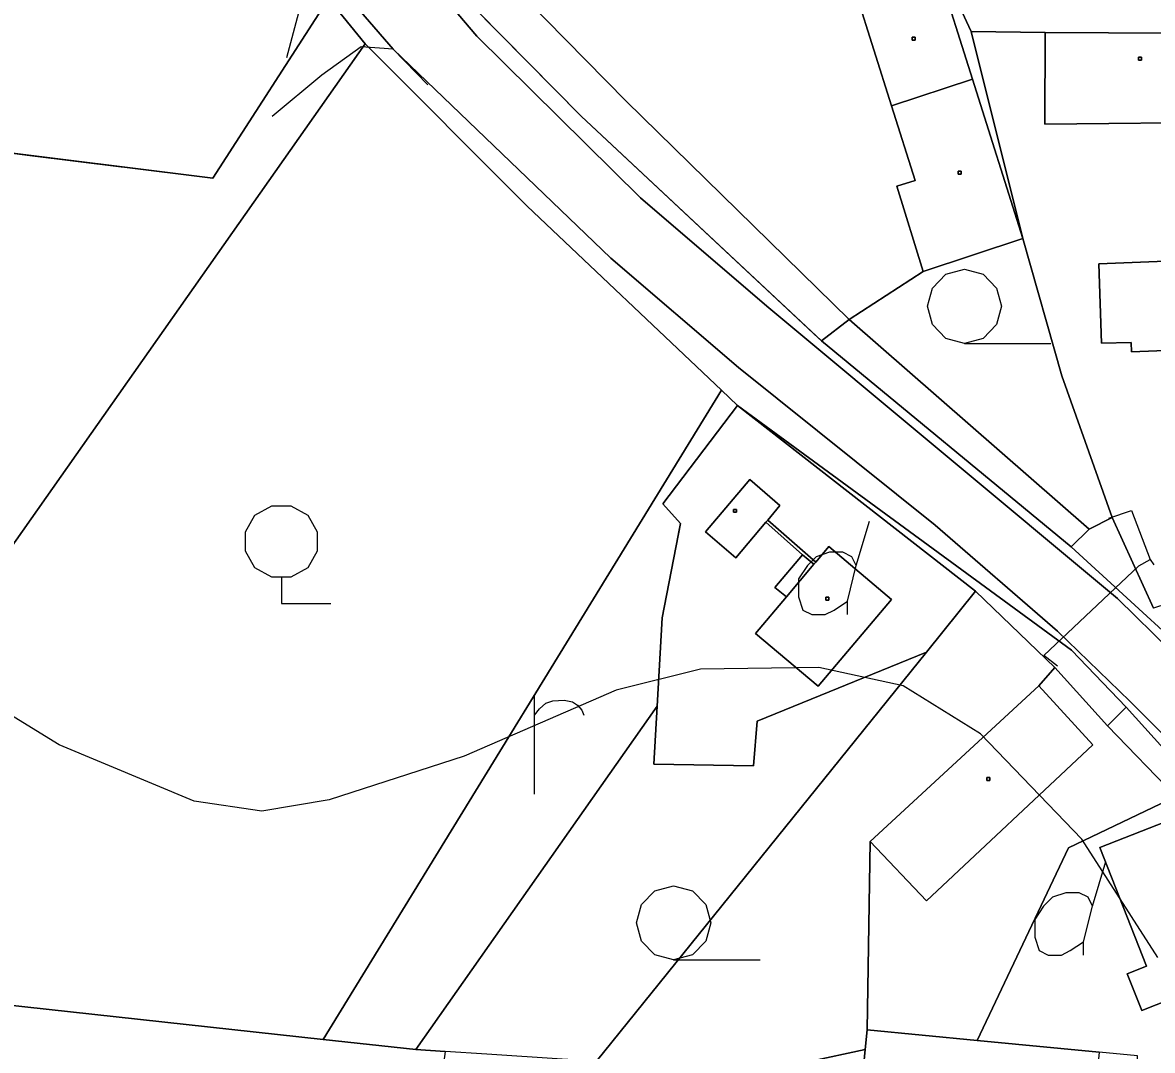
# Model space of a CAD drawing. Extents: x -645676 to -642474, y -1077513 to -1072613.
# Drawn here: x -644570.9 to -644456.5, y -1074365.5 to -1074261.5 of the extents above; entities that cross this region are included whole.
import ezdxf

# ---------------------------------------------------------------- set-up
doc = ezdxf.new("R2010")
doc.units = 0
for name, color, linetype in [('KN', 7, 'Continuous'), ('KULTURY_STAV', 7, 'Continuous'), ('KULTURY_ZNACKY', 7, 'Continuous'), ('PLYNOVOD', 7, 'Continuous'), ('Silnice_II__t__dy_a_III__t__dy', 7, 'Continuous'), ('VRSTEVNICE', 7, 'Continuous')]:
    doc.layers.add(name, color=color, linetype=linetype)

# ---------------------------------------------------------------- blocks, each defined once
blk = doc.blocks.new('3$0400')
blk.add_lwpolyline([(0, 0), (-0.38, 0.1), (-0.65, 0.38), (-0.75, 0.75), (-0.65, 1.12), (-0.38, 1.4), (0, 1.5), (0.38, 1.4), (0.65, 1.12), (0.75, 0.75), (0.65, 0.38), (0.38, 0.1), (0, 0), (1.75, 0)])
blk = doc.blocks.new('$431')
blk.add_line((0.63, 0.99), (0.9, 1.89))
blk.add_lwpolyline([(0.45, 0), (0.45, 0.27), (0.63, 0.99), (0.54, 1.17), (0.36, 1.26), (0.09, 1.26), (-0.18, 1.17), (-0.36, 0.99), (-0.54, 0.72), (-0.54, 0.36), (-0.45, 0.09), (-0.27, 0), (0, 0), (0.18, 0.09), (0.45, 0.27)])
blk = doc.blocks.new('3$0500')
blk.add_lwpolyline([(0, 0.53), (-0.19, 0.53), (-0.53, 0.72), (-0.72, 1.06), (-0.72, 1.45), (-0.53, 1.79), (-0.19, 1.98), (0.2, 1.98), (0.54, 1.79), (0.73, 1.45), (0.73, 1.06), (0.54, 0.72), (0.2, 0.53), (0.01, 0.53), (0.01, 0), (1.01, 0)])
blk = doc.blocks.new('$479')
for points in [[(0, 0), (0, 1.27), (0, 2)], [(0, 1.6), (0.1, 1.73), (0.23, 1.84), (0.37, 1.89), (0.6, 1.9), (0.77, 1.87), (0.87, 1.8), (0.96, 1.7), (1, 1.6)]]:
    blk.add_lwpolyline(points)

msp = doc.modelspace()

# ---------------------------------------------------------------- linework, layer by layer
at = {"layer": 'KN'}
for points in [[(-644605.5, -1074134.41), (-644587, -1074174.41), (-644572.02, -1074204.88), (-644555.38, -1074234.91), (-644539.9, -1074259.03), (-644551.61, -1074277.21), (-644739.27, -1074253.76), (-644737.8, -1074247.86), (-644732.37, -1074223.41), (-644727.44, -1074199), (-644722.14, -1074174), (-644718, -1074139.64)], [(-644532.76, -1074252.24), (-644514.31, -1074270.92), (-644489.98, -1074293.68), (-644464.72, -1074314.53), (-644448.22, -1074329.65), (-644420.61, -1074356.4), (-644371.11, -1074412.34), (-644365.93, -1074417.78), (-644367.49, -1074419.03), (-644398.97, -1074384.66), (-644407.73, -1074375.33), (-644420.98, -1074360.94), (-644441.62, -1074337.87), (-644449.16, -1074330.43), (-644460.03, -1074319.74), (-644495.53, -1074290.17), (-644508.32, -1074279.21), (-644524.89, -1074262.85), (-644535.85, -1074249.91)], [(-644535.85, -1074249.91), (-644524.89, -1074262.85), (-644508.32, -1074279.21), (-644495.53, -1074290.17), (-644460.03, -1074319.74), (-644449.16, -1074330.43)], [(-644449.61, -1074339.34), (-644458.77, -1074330.14), (-644466.11, -1074323.05), (-644478.49, -1074312.32), (-644498.41, -1074296.38), (-644511.33, -1074285.29), (-644533.35, -1074264.15), (-644541.41, -1074254.79)], [(-644541.41, -1074254.79), (-644533.35, -1074264.15), (-644511.33, -1074285.29), (-644498.41, -1074296.38), (-644478.49, -1074312.32), (-644466.11, -1074323.05), (-644458.77, -1074330.14), (-644449.61, -1074339.34), (-644430.29, -1074360.42), (-644424.07, -1074367.28), (-644372.66, -1074423.19), (-644375.18, -1074425.58), (-644379.73, -1074420.59), (-644405.28, -1074390.36), (-644459.16, -1074330.75), (-644464.68, -1074324.98), (-644498.5, -1074300.21), (-644500.12, -1074298.67), (-644519.78, -1074280.03), (-644536.18, -1074263.62), (-644539.9, -1074259.03)], [(-644448.22, -1074329.65), (-644464.72, -1074314.53), (-644462.91, -1074312.72), (-644460.56, -1074311.56), (-644456.38, -1074320.74)], [(-644454.12, -1074339.78), (-644461.05, -1074332.65), (-644459.16, -1074330.75), (-644405.28, -1074390.36)]]:
    msp.add_lwpolyline(points, dxfattribs=at)
for points in [[(-644482.26, -1074246.29), (-644493.19, -1074249.98), (-644519.97, -1074259.03), (-644509.76, -1074269.43), (-644487.19, -1074291.52), (-644489.98, -1074293.68), (-644514.31, -1074270.92), (-644532.76, -1074252.24), (-644538.61, -1074243.74), (-644537.71, -1074243.01), (-644529.87, -1074252.6), (-644499.18, -1074227.41), (-644489.35, -1074219.98)], [(-644435.69, -1074265.89), (-644436.03, -1074273.72), (-644437.46, -1074281.47), (-644439.06, -1074289.11), (-644441.74, -1074299.09), (-644445.43, -1074312.64), (-644450.68, -1074293.56), (-644450.96, -1074285.45), (-644447.97, -1074271.53), (-644448.16, -1074262.58), (-644467.34, -1074262.48), (-644474.83, -1074262.36), (-644478.72, -1074253.99), (-644435.51, -1074245.38)], [(-644478.72, -1074253.99), (-644474.83, -1074262.36), (-644469.62, -1074283.31), (-644474.71, -1074267.2), (-644478.33, -1074255.75), (-644486.48, -1074258.51), (-644482.9, -1074269.9), (-644480.52, -1074277.44), (-644482.38, -1074278.03), (-644479.71, -1074286.64), (-644487.19, -1074291.52), (-644509.76, -1074269.43), (-644519.97, -1074259.03), (-644493.19, -1074249.98), (-644482.26, -1074246.29), (-644481.41, -1074246)], [(-644539.9, -1074259.03), (-644536.18, -1074263.62), (-644576.1, -1074320.33), (-644590.61, -1074358.79), (-644591.36, -1074358.74), (-644593.02, -1074358.85), (-644587.47, -1074344.33), (-644627.54, -1074338.97), (-644645.71, -1074336.54), (-644662.99, -1074334.23), (-644699.27, -1074329.37), (-644736.38, -1074324.4), (-644756.21, -1074321.75), (-644749.84, -1074296.19), (-644746.58, -1074283.11), (-644743.77, -1074271.82), (-644739.27, -1074253.76), (-644551.61, -1074277.21)], [(-644474.71, -1074267.2), (-644482.9, -1074269.9), (-644486.48, -1074258.51), (-644478.33, -1074255.75)], [(-644467.34, -1074262.48), (-644467.37, -1074271.73), (-644447.97, -1074271.53), (-644450.96, -1074285.45), (-644461.93, -1074285.89), (-644461.66, -1074293.9), (-644458.64, -1074293.84), (-644458.61, -1074294.77), (-644453.49, -1074294.59), (-644453.52, -1074293.66), (-644450.68, -1074293.56), (-644445.43, -1074312.64), (-644447.05, -1074318.61), (-644448.5, -1074318.16), (-644456.38, -1074320.74), (-644460.56, -1074311.56), (-644465.66, -1074297.23), (-644469.62, -1074283.31), (-644474.83, -1074262.36)], [(-644447.97, -1074271.53), (-644467.37, -1074271.73), (-644467.34, -1074262.48), (-644448.16, -1074262.58)], [(-644500.12, -1074298.67), (-644540.43, -1074364.38), (-644575.28, -1074360.58), (-644590.61, -1074358.79), (-644576.1, -1074320.33), (-644536.18, -1074263.62), (-644519.78, -1074280.03)], [(-644480.5, -1074263.24), (-644480.8, -1074263.24), (-644480.8, -1074262.94), (-644480.5, -1074262.94)], [(-644480.5, -1074263.24), (-644480.5, -1074262.94), (-644480.8, -1074262.94), (-644480.8, -1074263.24)], [(-644457.61, -1074265.27), (-644457.91, -1074265.27), (-644457.91, -1074264.97), (-644457.61, -1074264.97)], [(-644457.61, -1074265.27), (-644457.61, -1074264.97), (-644457.91, -1074264.97), (-644457.91, -1074265.27)], [(-644469.62, -1074283.31), (-644479.71, -1074286.64), (-644482.38, -1074278.03), (-644480.52, -1074277.44), (-644482.9, -1074269.9), (-644474.71, -1074267.2)], [(-644475.85, -1074276.8), (-644476.15, -1074276.8), (-644476.15, -1074276.5), (-644475.85, -1074276.5)], [(-644475.85, -1074276.8), (-644475.85, -1074276.5), (-644476.15, -1074276.5), (-644476.15, -1074276.8)], [(-644460.56, -1074311.56), (-644462.91, -1074312.72), (-644487.19, -1074291.52), (-644479.71, -1074286.64), (-644469.62, -1074283.31), (-644465.66, -1074297.23)], [(-644450.68, -1074293.56), (-644453.52, -1074293.66), (-644453.49, -1074294.59), (-644458.61, -1074294.77), (-644458.64, -1074293.84), (-644461.66, -1074293.9), (-644461.93, -1074285.89), (-644450.96, -1074285.45)], [(-644462.91, -1074312.72), (-644464.72, -1074314.53), (-644489.98, -1074293.68), (-644487.19, -1074291.52)], [(-644498.5, -1074300.21), (-644506.06, -1074310.18), (-644504.25, -1074312.15), (-644506.13, -1074321.72), (-644506.64, -1074330.65), (-644531.05, -1074365.4), (-644540.43, -1074364.38), (-644500.12, -1074298.67)], [(-644474.39, -1074319.02), (-644479.37, -1074325.18), (-644496.52, -1074332.18), (-644496.86, -1074336.69), (-644506.98, -1074336.52), (-644506.64, -1074330.65), (-644506.13, -1074321.72), (-644504.25, -1074312.15), (-644506.06, -1074310.18), (-644498.5, -1074300.21)], [(-644459.16, -1074330.75), (-644461.05, -1074332.65), (-644466.36, -1074326.73), (-644474.39, -1074319.02), (-644498.5, -1074300.21), (-644464.68, -1074324.98)], [(-644495.44, -1074311.81), (-644495.63, -1074312.04), (-644498.67, -1074315.63), (-644501.75, -1074313), (-644497.25, -1074307.71), (-644494.2, -1074310.34)], [(-644495.44, -1074311.81), (-644494.2, -1074310.34), (-644497.25, -1074307.71), (-644501.75, -1074313), (-644498.67, -1074315.63), (-644495.63, -1074312.04), (-644491.92, -1074315.33), (-644494.7, -1074318.63), (-644493.55, -1074319.59), (-644496.67, -1074323.3), (-644490.33, -1074328.64), (-644482.89, -1074319.86), (-644489.25, -1074314.48), (-644490.58, -1074316.06)], [(-644498.61, -1074311.03), (-644498.91, -1074311.03), (-644498.91, -1074310.73), (-644498.61, -1074310.73)], [(-644498.61, -1074311.03), (-644498.61, -1074310.73), (-644498.91, -1074310.73), (-644498.91, -1074311.03)], [(-644490.58, -1074316.06), (-644490.77, -1074316.29), (-644491.92, -1074315.33), (-644495.63, -1074312.04), (-644495.44, -1074311.81)], [(-644493.55, -1074319.59), (-644490.77, -1074316.29), (-644490.58, -1074316.06), (-644489.25, -1074314.48), (-644482.89, -1074319.86), (-644490.33, -1074328.64), (-644496.67, -1074323.3)], [(-644490.77, -1074316.29), (-644493.55, -1074319.59), (-644494.7, -1074318.63), (-644491.92, -1074315.33)], [(-644466.36, -1074326.73), (-644468, -1074328.59), (-644485.05, -1074344.36), (-644485.37, -1074363.4), (-644485.56, -1074365.39), (-644491.22, -1074366.63), (-644500.48, -1074366.95), (-644512.76, -1074366.6), (-644479.37, -1074325.18), (-644474.39, -1074319.02)], [(-644489.26, -1074319.93), (-644489.56, -1074319.93), (-644489.56, -1074319.63), (-644489.26, -1074319.63)], [(-644489.26, -1074319.93), (-644489.26, -1074319.63), (-644489.56, -1074319.63), (-644489.56, -1074319.93)], [(-644512.76, -1074366.6), (-644516.25, -1074366.37), (-644523.88, -1074365.87), (-644528.1, -1074365.59), (-644531.05, -1074365.4), (-644506.64, -1074330.65), (-644506.98, -1074336.52), (-644496.86, -1074336.69), (-644496.52, -1074332.18), (-644479.37, -1074325.18)], [(-644461.05, -1074332.65), (-644454.12, -1074339.78), (-644464.98, -1074344.99), (-644474.22, -1074364.48), (-644485.37, -1074363.4), (-644485.05, -1074344.36), (-644479.37, -1074350.34), (-644462.51, -1074334.57), (-644468, -1074328.59), (-644466.36, -1074326.73)], [(-644485.05, -1074344.36), (-644468, -1074328.59), (-644462.51, -1074334.57), (-644479.37, -1074350.34)], [(-644472.94, -1074338.18), (-644473.24, -1074338.18), (-644473.24, -1074337.88), (-644472.94, -1074337.88)], [(-644472.94, -1074338.18), (-644472.94, -1074337.88), (-644473.24, -1074337.88), (-644473.24, -1074338.18)], [(-644440.33, -1074354.81), (-644448.27, -1074356.21), (-644454.31, -1074342.02), (-644461.81, -1074344.97), (-644457.09, -1074356.98), (-644459.04, -1074357.75), (-644457.58, -1074361.47), (-644454.65, -1074360.32), (-644452.86, -1074364.37), (-644448.37, -1074374.07), (-644449.55, -1074374.73), (-644458.19, -1074372.37), (-644457.99, -1074366.04), (-644461.89, -1074365.68), (-644474.22, -1074364.48), (-644464.98, -1074344.99), (-644454.12, -1074339.78)], [(-644448.27, -1074356.21), (-644446.07, -1074361.37), (-644452.86, -1074364.37), (-644454.65, -1074360.32), (-644457.58, -1074361.47), (-644459.04, -1074357.75), (-644457.09, -1074356.98), (-644461.81, -1074344.97), (-644454.31, -1074342.02)], [(-644540.43, -1074364.38), (-644531.05, -1074365.4), (-644528.1, -1074365.59), (-644531.18, -1074388.57), (-644532.67, -1074383.74), (-644544.73, -1074381.21), (-644558.45, -1074378.32), (-644563.12, -1074377.34), (-644564.02, -1074380.52), (-644576.27, -1074375.86), (-644576.12, -1074369.14), (-644575.28, -1074360.58)], [(-644474.22, -1074364.48), (-644461.89, -1074365.68), (-644462.75, -1074374.64), (-644472.8, -1074373.66), (-644472.67, -1074372.27), (-644479.43, -1074371.61), (-644480.23, -1074379.77), (-644486.9, -1074379.13), (-644485.56, -1074365.39), (-644485.37, -1074363.4)], [(-644480.23, -1074379.77), (-644459.1, -1074382.47), (-644459.86, -1074389.81), (-644462.67, -1074403.86), (-644468.29, -1074402.49), (-644470.56, -1074405.31), (-644481.37, -1074402.59), (-644482.08, -1074402.41), (-644493.99, -1074399.34), (-644499.11, -1074397.87), (-644500.89, -1074397.27), (-644501.18, -1074385.6), (-644500.48, -1074366.95), (-644491.22, -1074366.63), (-644485.56, -1074365.39), (-644486.9, -1074379.13)]]:
    msp.add_lwpolyline(points, close=True, dxfattribs=at)
at = {"layer": 'KULTURY_STAV'}
for points in [[(-644605.5, -1074134.41), (-644587, -1074174.41), (-644572.02, -1074204.88), (-644555.38, -1074234.91), (-644539.9, -1074259.03), (-644551.61, -1074277.21), (-644739.27, -1074253.76), (-644737.8, -1074247.86), (-644732.37, -1074223.41), (-644727.44, -1074199), (-644722.14, -1074174), (-644790.7, -1074158.43), (-644795.34, -1074157.38), (-644815.93, -1074152.3)], [(-644576.64, -1074274.08), (-644570.13, -1074274.9), (-644560.88, -1074276.05), (-644560.81, -1074276.06), (-644551.61, -1074277.21), (-644539.9, -1074259.03), (-644546.24, -1074249.15), (-644546.28, -1074249.09), (-644551.51, -1074240.94), (-644555.16, -1074235.25), (-644555.38, -1074234.91), (-644572.02, -1074204.88)], [(-644456.38, -1074320.74), (-644460.56, -1074311.56), (-644465.66, -1074297.23), (-644469.62, -1074283.31), (-644479.71, -1074286.64), (-644487.19, -1074291.52), (-644489.98, -1074293.68), (-644514.31, -1074270.92), (-644532.76, -1074252.24)], [(-644531.07, -1074253.95), (-644514.31, -1074270.92), (-644490.28, -1074293.4), (-644489.98, -1074293.68), (-644487.19, -1074291.52), (-644462.91, -1074312.72), (-644460.56, -1074311.56), (-644456.38, -1074320.74)], [(-644448.16, -1074262.58), (-644467.34, -1074262.48), (-644474.83, -1074262.36), (-644478.72, -1074253.99)], [(-644478.72, -1074253.99), (-644474.83, -1074262.36), (-644467.34, -1074262.48), (-644448.16, -1074262.58)], [(-644536.18, -1074263.62), (-644519.78, -1074280.03), (-644500.12, -1074298.67), (-644540.43, -1074364.38), (-644575.28, -1074360.58), (-644590.61, -1074358.79), (-644576.1, -1074320.33), (-644536.18, -1074263.62)], [(-644454.12, -1074339.78), (-644461.05, -1074332.65), (-644466.36, -1074326.73), (-644474.39, -1074319.02), (-644479.37, -1074325.18), (-644496.52, -1074332.18), (-644496.86, -1074336.69), (-644506.98, -1074336.52), (-644506.64, -1074330.65), (-644506.13, -1074321.72), (-644504.63, -1074314.09), (-644504.42, -1074313), (-644504.25, -1074312.15), (-644506.06, -1074310.18), (-644498.5, -1074300.21), (-644500.12, -1074298.67), (-644519.78, -1074280.03), (-644536.18, -1074263.62), (-644576.1, -1074320.33)], [(-644469.62, -1074283.31), (-644465.66, -1074297.23), (-644460.56, -1074311.56), (-644462.91, -1074312.72), (-644487.19, -1074291.52), (-644479.71, -1074286.64), (-644469.62, -1074283.31)], [(-644500.12, -1074298.67), (-644498.5, -1074300.21), (-644506.06, -1074310.18), (-644504.25, -1074312.15), (-644506.13, -1074321.72), (-644506.64, -1074330.65), (-644531.05, -1074365.4), (-644540.43, -1074364.38), (-644500.12, -1074298.67)], [(-644497.25, -1074307.71), (-644494.2, -1074310.34), (-644495.44, -1074311.81), (-644490.58, -1074316.06), (-644489.25, -1074314.48), (-644482.89, -1074319.86), (-644490.33, -1074328.64), (-644496.67, -1074323.3), (-644493.55, -1074319.59), (-644494.7, -1074318.63), (-644491.92, -1074315.33), (-644495.63, -1074312.04), (-644498.67, -1074315.63), (-644501.75, -1074313), (-644497.25, -1074307.71)], [(-644501.75, -1074313), (-644498.67, -1074315.63), (-644495.63, -1074312.04), (-644491.92, -1074315.33), (-644494.7, -1074318.63), (-644493.55, -1074319.59), (-644496.67, -1074323.3), (-644490.33, -1074328.64), (-644482.89, -1074319.86), (-644489.25, -1074314.48), (-644490.58, -1074316.06), (-644495.44, -1074311.81), (-644494.2, -1074310.34), (-644497.25, -1074307.71), (-644501.75, -1074313)], [(-644575.28, -1074360.58), (-644540.43, -1074364.38), (-644531.05, -1074365.4), (-644506.64, -1074330.65), (-644506.98, -1074336.52), (-644496.86, -1074336.69), (-644496.52, -1074332.18), (-644479.37, -1074325.18), (-644474.39, -1074319.02)], [(-644474.39, -1074319.02), (-644466.36, -1074326.73), (-644468, -1074328.59), (-644485.05, -1074344.36), (-644485.37, -1074363.4), (-644485.56, -1074365.39), (-644486.9, -1074379.13)], [(-644466.36, -1074326.73), (-644461.05, -1074332.65), (-644454.12, -1074339.78), (-644440.33, -1074354.81), (-644448.27, -1074356.21), (-644446.07, -1074361.37), (-644452.86, -1074364.37), (-644448.37, -1074374.07), (-644449.55, -1074374.73), (-644458.19, -1074372.37), (-644458.25, -1074374.18), (-644459.1, -1074382.47), (-644480.23, -1074379.77), (-644486.9, -1074379.13), (-644485.56, -1074365.39), (-644485.37, -1074363.4), (-644485.05, -1074344.36), (-644468, -1074328.59), (-644466.36, -1074326.73)]]:
    msp.add_lwpolyline(points, dxfattribs=at)
at = {"layer": 'PLYNOVOD'}
for p, q in [((-644460.9, -1074311.62), (-644458.6, -1074310.84)), ((-644458.6, -1074310.84), (-644456.71, -1074315.8)), ((-644457.86, -1074316.44), (-644456.71, -1074315.8)), ((-644456.71, -1074315.8), (-644456.34, -1074316.35)), ((-644467.5, -1074325.54), (-644457.86, -1074316.44)), ((-644466.1, -1074326.6), (-644467.5, -1074325.54))]:
    msp.add_line(p, q, dxfattribs=at)
at = {"layer": 'Silnice_II__t__dy_a_III__t__dy'}
for p, q in [((-644535.85, -1074249.91), (-644524.89, -1074262.85)), ((-644544.1, -1074265.01), (-644541.41, -1074254.79)), ((-644536.6, -1074263.92), (-644540.59, -1074266.77)), ((-644533.35, -1074264.15), (-644536.6, -1074263.92)), ((-644529.84, -1074267.76), (-644533.35, -1074264.15)), ((-644540.59, -1074266.77), (-644545.6, -1074270.97))]:
    msp.add_line(p, q, dxfattribs=at)
at = {"layer": 'VRSTEVNICE'}
msp.add_lwpolyline([(-644455.94, -1074356.09), (-644463.63, -1074344.12), (-644473.89, -1074333.44), (-644481.72, -1074328.6), (-644490.26, -1074326.75), (-644502.23, -1074326.89), (-644510.77, -1074329.03), (-644526.15, -1074335.72), (-644539.83, -1074340.14), (-644546.66, -1074341.27), (-644553.5, -1074340.28), (-644567.17, -1074334.58), (-644603.49, -1074312.22)], dxfattribs=at)

# ---------------------------------------------------------------- block references
at = {"layer": 'KULTURY_ZNACKY', "xscale": 5, "yscale": 5}
for name, p in [('3$0400', (-644475.52, -1074293.93)), ('3$0500', (-644544.7, -1074320.26)), ('$431', (-644489.62, -1074321.38)), ('$479', (-644519.05, -1074339.56)), ('$431', (-644465.71, -1074355.84)), ('3$0400', (-644504.96, -1074356.33))]:
    msp.add_blockref(name, p, dxfattribs=at)

doc.saveas('drawing.dxf')
